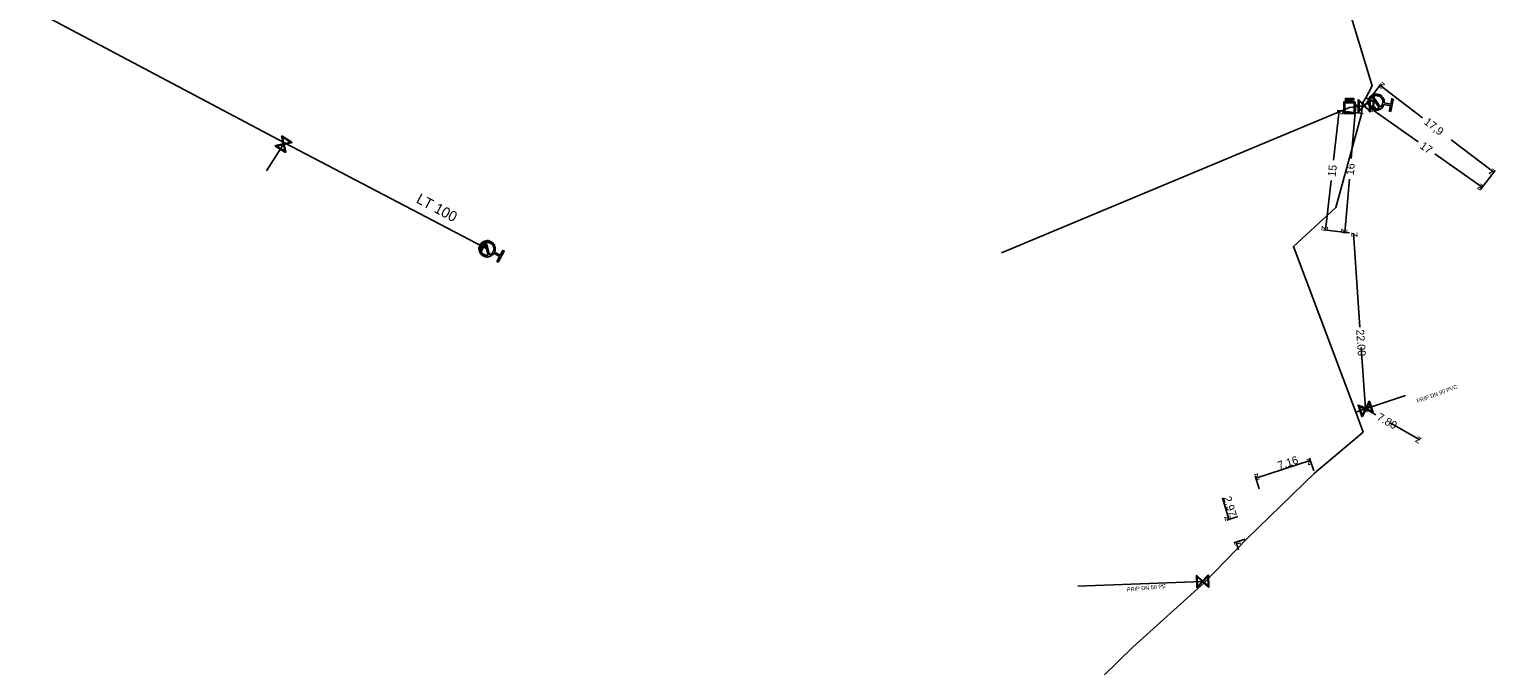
# Model space of a CAD drawing. Extents: x -643544 to -637295, y -1119190 to -1111715.
# Drawn here: x -642366.9 to -642183.7, y -1114452.7 to -1114373.2 of the extents above; entities that cross this region are included whole.
import ezdxf

# ---------------------------------------------------------------- set-up
doc = ezdxf.new("R2010")
doc.units = 0
for name, color, linetype in [('Default', 7, 'Continuous'), ('VP Hydrant', 7, 'Continuous'), ('VP Kótování', 7, 'Continuous'), ('VP Popis přípojky', 7, 'Continuous'), ('VP Přípojka', 7, 'Continuous'), ('VP Řad', 7, 'Continuous'), ('VP Řad - popis', 7, 'Continuous'), ('VP Šachta', 7, 'Continuous'), ('VP Šoupě', 7, 'Continuous')]:
    doc.layers.add(name, color=color, linetype=linetype)

msp = doc.modelspace()

# ---------------------------------------------------------------- linework, layer by layer
at = {"layer": 'Default'}
for points in [[(-642202.3, -1114381.8), (-642202.26, -1114381.8), (-642202.24, -1114381.81), (-642202.22, -1114381.81), (-642202.2, -1114381.83), (-642202.18, -1114381.84), (-642202.17, -1114381.86), (-642202.16, -1114381.88), (-642202.16, -1114381.91), (-642202.16, -1114381.96), (-642202.19, -1114381.99), (-642202.22, -1114382.02), (-642202.29, -1114382.02)], [(-642202.29, -1114381.98), (-642202.25, -1114381.98), (-642202.23, -1114381.96), (-642202.21, -1114381.94), (-642202.21, -1114381.91), (-642202.21, -1114381.89), (-642202.22, -1114381.87), (-642202.23, -1114381.86), (-642202.25, -1114381.85), (-642202.26, -1114381.85), (-642202.3, -1114381.85)], [(-642201.91, -1114382.09), (-642201.93, -1114382.06), (-642201.94, -1114382.04), (-642201.95, -1114382.02), (-642201.96, -1114382.02), (-642201.97, -1114382.01), (-642201.99, -1114382.01), (-642201.99, -1114382), (-642202.01, -1114382)], [(-642201.97, -1114381.96), (-642201.93, -1114381.96), (-642201.91, -1114381.96), (-642201.9, -1114381.95), (-642201.89, -1114381.94), (-642201.88, -1114381.92), (-642201.88, -1114381.9), (-642201.88, -1114381.88), (-642201.9, -1114381.86), (-642201.91, -1114381.85), (-642201.95, -1114381.85)], [(-642201.96, -1114381.8), (-642201.91, -1114381.8), (-642201.88, -1114381.81), (-642201.86, -1114381.82), (-642201.84, -1114381.85), (-642201.83, -1114381.87), (-642201.83, -1114381.9), (-642201.83, -1114381.94), (-642201.85, -1114381.97), (-642201.88, -1114381.99), (-642201.93, -1114382), (-642201.91, -1114382.01), (-642201.9, -1114382.02), (-642201.88, -1114382.04), (-642201.86, -1114382.07)], [(-642201.5, -1114381.81), (-642201.46, -1114381.81), (-642201.44, -1114381.81), (-642201.42, -1114381.81), (-642201.4, -1114381.83), (-642201.38, -1114381.84), (-642201.37, -1114381.86), (-642201.36, -1114381.88), (-642201.36, -1114381.91), (-642201.36, -1114381.96), (-642201.39, -1114381.99), (-642201.42, -1114382.02), (-642201.49, -1114382.02)], [(-642201.49, -1114381.98), (-642201.45, -1114381.98), (-642201.43, -1114381.96), (-642201.41, -1114381.94), (-642201.41, -1114381.91), (-642201.41, -1114381.89), (-642201.42, -1114381.87), (-642201.43, -1114381.86), (-642201.45, -1114381.85), (-642201.46, -1114381.85), (-642201.49, -1114381.85)], [(-642197.62, -1114382.55), (-642197.72, -1114382.9), (-642198.02, -1114383.1), (-642198.36, -1114383.33), (-642198.77, -1114383.25), (-642199.18, -1114383.17), (-642199.41, -1114382.83), (-642199.64, -1114382.48), (-642199.56, -1114382.08), (-642199.48, -1114381.67), (-642199.14, -1114381.44), (-642198.8, -1114381.21), (-642198.39, -1114381.29), (-642197.98, -1114381.37), (-642197.75, -1114381.71), (-642197.54, -1114382.01), (-642197.58, -1114382.37)], [(-642199.11, -1114381.65), (-642199.32, -1114381.83), (-642199.37, -1114382.11), (-642199.44, -1114382.44), (-642199.25, -1114382.72), (-642199.06, -1114383), (-642198.73, -1114383.07), (-642198.45, -1114383.12), (-642198.2, -1114382.99)], [(-642198.05, -1114382.89), (-642197.84, -1114382.71), (-642197.78, -1114382.42), (-642197.71, -1114382.09), (-642197.9, -1114381.81), (-642198.09, -1114381.54), (-642198.42, -1114381.47), (-642198.71, -1114381.41), (-642198.96, -1114381.55)], [(-642308.84, -1114401.16), (-642309.04, -1114401.46), (-642309.39, -1114401.56), (-642309.79, -1114401.68), (-642310.15, -1114401.47), (-642310.51, -1114401.27), (-642310.62, -1114400.87), (-642310.74, -1114400.48), (-642310.53, -1114400.11), (-642310.33, -1114399.75), (-642309.94, -1114399.64), (-642309.54, -1114399.52), (-642309.18, -1114399.73), (-642308.81, -1114399.93), (-642308.7, -1114400.32), (-642308.6, -1114400.68), (-642308.75, -1114401)], [(-642309.97, -1114399.85), (-642310.23, -1114399.95), (-642310.37, -1114400.2), (-642310.53, -1114400.5), (-642310.44, -1114400.82), (-642310.35, -1114401.15), (-642310.05, -1114401.31), (-642309.8, -1114401.45), (-642309.53, -1114401.4)], [(-642309.35, -1114401.35), (-642309.09, -1114401.25), (-642308.95, -1114400.99), (-642308.78, -1114400.7), (-642308.88, -1114400.38), (-642308.97, -1114400.05), (-642309.26, -1114399.89), (-642309.52, -1114399.75), (-642309.8, -1114399.8)]]:
    msp.add_open_spline(points, degree=3, dxfattribs=at)
at = {"layer": 'VP Hydrant'}
for points in [[(-642198.2, -1114382.99), (-642199.11, -1114381.65)], [(-642198.96, -1114381.55), (-642198.05, -1114382.89)], [(-642197.58, -1114382.37), (-642196.78, -1114382.53), (-642196.65, -1114381.85), (-642196.47, -1114381.89), (-642196.77, -1114383.42), (-642196.95, -1114383.38), (-642196.81, -1114382.71), (-642197.62, -1114382.55)], [(-642309.53, -1114401.4), (-642309.97, -1114399.85)], [(-642309.8, -1114399.8), (-642309.35, -1114401.35)], [(-642308.75, -1114401), (-642308.03, -1114401.4), (-642307.69, -1114400.8), (-642307.53, -1114400.89), (-642308.29, -1114402.26), (-642308.45, -1114402.17), (-642308.12, -1114401.56), (-642308.84, -1114401.16)]]:
    msp.add_lwpolyline(points, dxfattribs=at)
at = {"layer": 'VP Kótování'}
for points in [[(-642199.77, -1114382.32), (-642197.97, -1114379.96)], [(-642192.8, -1114384.22), (-642198.12, -1114380.16)], [(-642201.7, -1114389.3), (-642201.13, -1114382.63)], [(-642200.58, -1114382.68), (-642201.38, -1114382.61)], [(-642199.44, -1114383.35), (-642199.09, -1114382.86)], [(-642203.93, -1114389.53), (-642203.22, -1114383.36)], [(-642200.22, -1114383.7), (-642203.47, -1114383.33)], [(-642193.35, -1114387.24), (-642199.24, -1114383.07)], [(-642189.22, -1114386.96), (-642183.9, -1114391.02)], [(-642191.25, -1114388.72), (-642185.36, -1114392.89)], [(-642204.22, -1114392.08), (-642204.93, -1114398.26)], [(-642201.92, -1114391.9), (-642202.49, -1114398.57)], [(-642185.55, -1114393.18), (-642183.74, -1114390.82)], [(-642185.56, -1114393.17), (-642185.22, -1114392.69)], [(-642201.94, -1114398.6), (-642205.18, -1114398.23)], [(-642201.94, -1114398.62), (-642202.74, -1114398.55)], [(-642200.62, -1114410.37), (-642201.44, -1114398.66)], [(-642200.45, -1114412.93), (-642199.91, -1114420.61)], [(-642198.62, -1114421.34), (-642199.91, -1114420.61)], [(-642196.83, -1114422.36), (-642193.13, -1114424.46)], [(-642206.4, -1114428.36), (-642206.92, -1114426.76)], [(-642213.63, -1114429.27), (-642206.83, -1114427.04)], [(-642213.2, -1114430.58), (-642213.73, -1114428.98)], [(-642217.8, -1114431.72), (-642216.98, -1114434.4)], [(-642215.86, -1114434.06), (-642217.26, -1114434.49)], [(-642214.98, -1114436.9), (-642216.39, -1114437.33)], [(-642215.81, -1114438.2), (-642216.1, -1114437.24)]]:
    msp.add_lwpolyline(points, dxfattribs=at)
at = {"layer": 'VP Přípojka'}
for points in [[(-642200.24, -1114382.33), (-642200.08, -1114382.72), (-642201.92, -1114382.95), (-642245.4, -1114401.12)], [(-642198.58, -1114382.27), (-642198.93, -1114382.25), (-642199.9, -1114381.74)], [(-642334.98, -1114387.34), (-642335.09, -1114387.52), (-642337.23, -1114390.85)], [(-642201.15, -1114421.03), (-642199.91, -1114420.61), (-642194.94, -1114418.91)], [(-642220.02, -1114442.32), (-642220.27, -1114442.16), (-642235.86, -1114442.77)]]:
    msp.add_lwpolyline(points, dxfattribs=at)
at = {"layer": 'VP Řad'}
for points in [[(-642255.9, -1114476.38), (-642254.18, -1114474.73), (-642241.77, -1114462.89), (-642228.98, -1114450.38), (-642220.02, -1114442.32), (-642214.7, -1114436.81), (-642206.3, -1114428.65), (-642200.22, -1114423.51), (-642201.15, -1114421.03), (-642208.94, -1114400.3), (-642203.65, -1114395.42), (-642200.43, -1114383.76), (-642200.42, -1114383.66), (-642200.24, -1114382.33), (-642199.9, -1114381.74), (-642199.1, -1114380.24), (-642207.17, -1114353.6), (-642213.15, -1114336.52), (-642220.78, -1114313.88), (-642227.08, -1114294.2)], [(-642396.92, -1114358.57), (-642396.69, -1114358.68), (-642388.6, -1114362.38), (-642385.73, -1114361), (-642377.61, -1114364.72), (-642334.98, -1114387.34), (-642310.15, -1114400.35), (-642309.66, -1114400.6)]]:
    msp.add_lwpolyline(points, dxfattribs=at)
at = {"layer": 'VP Šachta'}
for points in [[(-642201.21, -1114382.23), (-642201.21, -1114383.68), (-642202.63, -1114383.68), (-642202.63, -1114382.23), (-642201.21, -1114382.23)], [(-642202.51, -1114382.35), (-642202.51, -1114383.56), (-642201.33, -1114383.56), (-642201.33, -1114382.35), (-642202.51, -1114382.35)], [(-642202.43, -1114382.16), (-642202.43, -1114381.8), (-642202.3, -1114381.8)], [(-642202.29, -1114382.02), (-642202.39, -1114382.02), (-642202.39, -1114382.16), (-642202.43, -1114382.16)], [(-642202.3, -1114381.85), (-642202.39, -1114381.85), (-642202.39, -1114381.98)], [(-642202.39, -1114381.98), (-642202.29, -1114381.98)], [(-642202.11, -1114382.16), (-642202.11, -1114381.8), (-642201.96, -1114381.8)], [(-642202.01, -1114382), (-642202.07, -1114382), (-642202.07, -1114382.16), (-642202.11, -1114382.16)], [(-642201.95, -1114381.85), (-642202.07, -1114381.85), (-642202.07, -1114381.96)], [(-642202.07, -1114381.96), (-642201.97, -1114381.96)], [(-642201.86, -1114382.07), (-642201.8, -1114382.16), (-642201.86, -1114382.16), (-642201.91, -1114382.09)], [(-642201.75, -1114382.17), (-642201.75, -1114381.81), (-642201.7, -1114381.81), (-642201.7, -1114382.17), (-642201.75, -1114382.17)], [(-642201.63, -1114382.17), (-642201.63, -1114381.81), (-642201.5, -1114381.81)], [(-642201.49, -1114382.02), (-642201.59, -1114382.02), (-642201.59, -1114382.17), (-642201.63, -1114382.17)], [(-642201.49, -1114381.85), (-642201.59, -1114381.85), (-642201.59, -1114381.98)], [(-642201.59, -1114381.98), (-642201.49, -1114381.98)]]:
    msp.add_lwpolyline(points, dxfattribs=at)
at = {"layer": 'VP Šoupě'}
for points in [[(-642199.33, -1114381.97), (-642199.33, -1114383.47), (-642199.39, -1114383.47), (-642199.48, -1114383.37), (-642200.08, -1114382.78), (-642200.76, -1114383.47), (-642200.83, -1114383.47), (-642200.83, -1114381.97), (-642200.76, -1114381.97), (-642200.08, -1114382.66), (-642199.48, -1114382.06), (-642199.39, -1114381.97), (-642199.33, -1114381.97)], [(-642200.73, -1114383.32), (-642200.14, -1114382.72), (-642200.73, -1114382.12), (-642200.73, -1114383.32)], [(-642199.42, -1114382.13), (-642200.01, -1114382.72), (-642199.42, -1114383.31), (-642199.42, -1114382.13)], [(-642198.84, -1114381.5), (-642198.92, -1114383), (-642199.01, -1114383), (-642198.93, -1114381.5), (-642198.84, -1114381.5)], [(-642335.31, -1114386.48), (-642334.05, -1114387.29), (-642334.09, -1114387.35), (-642334.22, -1114387.37), (-642335.04, -1114387.55), (-642334.83, -1114388.5), (-642334.86, -1114388.56), (-642336.13, -1114387.75), (-642336.09, -1114387.69), (-642335.14, -1114387.49), (-642335.32, -1114386.66), (-642335.35, -1114386.54), (-642335.31, -1114386.48)], [(-642334.94, -1114388.4), (-642335.12, -1114387.57), (-642335.94, -1114387.75), (-642334.94, -1114388.4)], [(-642335.23, -1114386.65), (-642335.05, -1114387.47), (-642334.24, -1114387.29), (-642335.23, -1114386.65)], [(-642309.76, -1114399.7), (-642310.45, -1114401.03), (-642310.54, -1114400.99), (-642309.84, -1114399.66), (-642309.76, -1114399.7)], [(-642199.44, -1114419.65), (-642198.96, -1114421.07), (-642199.02, -1114421.09), (-642199.13, -1114421.03), (-642199.89, -1114420.67), (-642200.32, -1114421.54), (-642200.38, -1114421.56), (-642200.86, -1114420.14), (-642200.8, -1114420.12), (-642199.93, -1114420.55), (-642199.56, -1114419.79), (-642199.51, -1114419.68), (-642199.44, -1114419.65)], [(-642200.34, -1114421.38), (-642199.97, -1114420.63), (-642200.72, -1114420.26), (-642200.34, -1114421.38)], [(-642199.48, -1114419.83), (-642199.85, -1114420.59), (-642199.1, -1114420.95), (-642199.48, -1114419.83)], [(-642219.55, -1114441.38), (-642219.49, -1114442.88), (-642219.55, -1114442.88), (-642219.64, -1114442.79), (-642220.27, -1114442.22), (-642220.92, -1114442.94), (-642220.99, -1114442.94), (-642221.05, -1114441.44), (-642220.99, -1114441.44), (-642220.27, -1114442.1), (-642219.7, -1114441.48), (-642219.62, -1114441.38), (-642219.55, -1114441.38)], [(-642219.64, -1114441.54), (-642220.21, -1114442.16), (-642219.59, -1114442.72), (-642219.64, -1114441.54)], [(-642220.9, -1114442.79), (-642220.33, -1114442.16), (-642220.95, -1114441.6), (-642220.9, -1114442.79)]]:
    msp.add_lwpolyline(points, dxfattribs=at)

# ---------------------------------------------------------------- texts
at = {"layer": 'VP Kótování'}
for s, rotation, p in [('z', 142.6408, (-642197.42, -1114380.06)), ('z', 85.1159, (-642200.67, -1114383.17)), ('z', 144.7077, (-642198.54, -1114382.95)), ('z', 83.4374, (-642202.78, -1114383.91)), ('17,9', 322.6408, (-642192.71, -1114384.92)), ('17', 324.7077, (-642193.23, -1114387.94)), ('15', 83.4374, (-642203.67, -1114391.64)), ('16', 85.1159, (-642201.38, -1114391.44)), ('z', 322.6408, (-642184.6, -1114391.11)), ('z', 324.7077, (-642186.06, -1114393.01)), ('z', 263.4374, (-642205.37, -1114397.7)), ('z', 265.1159, (-642202.94, -1114398.03)), ('z', 93.9854, (-642200.91, -1114399.12)), ('22.00', 273.9854, (-642201.1, -1114410.71)), ('z', 273.9854, (-642200.44, -1114420.14)), ('z', 150.3881, (-642199.23, -1114420.42)), ('7.80', 330.3881, (-642198.61, -1114421.92)), ('z', 330.3882, (-642193.81, -1114424.65)), ('7.16', 18.0858, (-642210.71, -1114428.2)), ('z', 18.0858, (-642207.15, -1114427.67)), ('z', 198.0858, (-642213.31, -1114428.63)), ('2.97', 287.0928, (-642217.71, -1114431.69)), ('z', 287.0928, (-642217.6, -1114434.07)), ('z', 107.0928, (-642215.48, -1114437.57))]:
    msp.add_text(s, height=1, rotation=rotation, dxfattribs=at).set_placement(p)
at = {"layer": 'VP Popis přípojky'}
for s, rotation, p in [('PRIP DN 90 PVC', 20.2056, (-642193.43, -1114419.89)), ('PRIP DN 50 PE', 5.3216, (-642229.71, -1114443.44))]:
    msp.add_text(s, height=0.5, rotation=rotation, dxfattribs=at).set_placement(p)
at = {"layer": 'VP Řad - popis'}
msp.add_text('LT 100', height=1.3, rotation=332.0439, dxfattribs=at).set_placement((-642318.63, -1114394.77))

doc.saveas('drawing.dxf')
